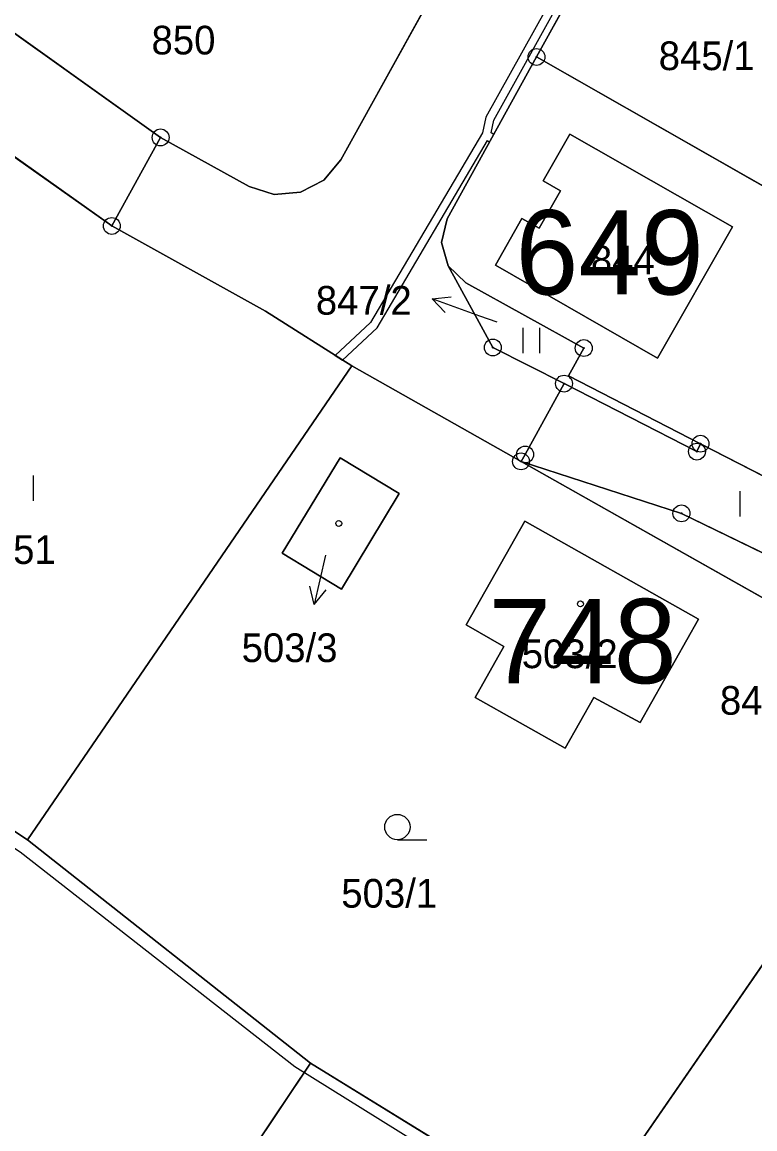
# Model space of a CAD drawing. Extents: x -689422 to -685210, y -987725 to -982160.
# Drawn here: x -687193.1 to -687149.7, y -985395.8 to -985330.1 of the extents above; entities that cross this region are included whole.
import ezdxf

# ---------------------------------------------------------------- set-up
doc = ezdxf.new("R2010")
doc.units = 0
for name, color, linetype in [('KN_Budovy', 7, 'Continuous'), ('KN_Budovy_cisla_domovni', 7, 'Continuous'), ('KN_Hranice_parcel', 7, 'Continuous'), ('KN_Hranice_parcel_vnitrni_kresba', 7, 'Continuous'), ('KN_Parcelni cisla', 7, 'Continuous'), ('KN_Parcelni cisla_sipky', 7, 'Continuous'), ('KN_Polygon parcely', 7, 'Continuous'), ('KN_POZEMKY_TTP', 7, 'Continuous'), ('KN_POZEMKY_ZAHRADA', 7, 'Continuous'), ('KN_POZEMKY_ZASTAVENA PLOCHA', 7, 'Continuous'), ('KN_Věcná břemena k části', 7, 'Continuous'), ('KN_Značky bodu BP', 7, 'Continuous'), ('KN_Značky budov', 7, 'Continuous'), ('KN_Značky kultur', 7, 'Continuous')]:
    doc.layers.add(name, color=color, linetype=linetype)

msp = doc.modelspace()

# ---------------------------------------------------------------- linework, layer by layer
at = {"layer": 'KN_Budovy'}
for points in [[(-687162.22, -985339.55), (-687161.19, -985340.14), (-687162.46, -985342.35), (-687163.49, -985341.77), (-687165.06, -985344.54), (-687155.44, -985350.05), (-687151.01, -985342.28), (-687160.64, -985336.77)], [(-687177.7, -985361.63), (-687174.19, -985363.75), (-687170.77, -985358.09), (-687174.26, -985355.97)], [(-687163.32, -985359.73), (-687166.8, -985365.87), (-687164.55, -985367.15), (-687166.25, -985370.18), (-687160.92, -985373.19), (-687159.22, -985370.17), (-687156.48, -985371.67), (-687153.01, -985365.53)]]:
    msp.add_lwpolyline(points, close=True, dxfattribs=at)
at = {"layer": 'KN_Hranice_parcel'}
for p, q in [((-687212.88, -985324.48), (-687187.8, -985342.22)), ((-687123.84, -985354.3), (-687162.62, -985332.2)), ((-687187.8, -985342.22), (-687184.91, -985336.97)), ((-687192.8, -985378.62), (-687173.58, -985350.52)), ((-687173.58, -985350.52), (-687163.54, -985356.18)), ((-687152.9, -985355.13), (-687134.45, -985364.6)), ((-687163.54, -985356.18), (-687138.42, -985370.36)), ((-687138.42, -985370.36), (-687160.03, -985401.7)), ((-687192.8, -985378.62), (-687199.76, -985374.01)), ((-687176.02, -985391.87), (-687192.8, -985378.62)), ((-687160.03, -985401.7), (-687176.02, -985391.87))]:
    msp.add_line(p, q, dxfattribs=at)
for points in [[(-687184.91, -985336.97), (-687179.66, -985339.88), (-687178.17, -985340.35), (-687176.62, -985340.22), (-687175.23, -985339.5), (-687174.22, -985338.3), (-687164.32, -985320.39), (-687161.7, -985315.32), (-687159.39, -985310.09)], [(-687156.47, -985320.88), (-687158.02, -985323.88), (-687162.62, -985332.2)], [(-687184.91, -985336.97), (-687196.23, -985328.91), (-687195.47, -985327.83)], [(-687162.62, -985332.2), (-687167.91, -985341.79), (-687168.26, -985343.2), (-687167.86, -985344.59)], [(-687155.44, -985350.05), (-687165.06, -985344.54), (-687163.49, -985341.77), (-687162.46, -985342.35), (-687161.19, -985340.14), (-687162.22, -985339.55), (-687160.64, -985336.77), (-687151.01, -985342.28), (-687155.44, -985350.05)], [(-687173.58, -985350.52), (-687178.7, -985347.27), (-687187.8, -985342.22)], [(-687160.99, -985351.57), (-687165.21, -985349.43), (-687167.86, -985344.59)], [(-687167.86, -985344.59), (-687166.82, -985345.59), (-687159.82, -985349.46), (-687160.73, -985351.11), (-687152.9, -985355.13)], [(-687160.99, -985351.57), (-687163.3, -985355.77), (-687163.54, -985356.18)], [(-687152.9, -985355.13), (-687153.11, -985355.6), (-687160.99, -985351.57)], [(-687174.19, -985363.75), (-687177.7, -985361.63), (-687174.26, -985355.97), (-687170.77, -985358.09), (-687174.19, -985363.75)], [(-687163.54, -985356.18), (-687154.03, -985359.26), (-687136.61, -985367.73)], [(-687163.32, -985359.73), (-687153.01, -985365.53), (-687156.48, -985371.67), (-687159.22, -985370.17), (-687160.92, -985373.19), (-687166.25, -985370.18), (-687164.55, -985367.15), (-687166.8, -985365.87), (-687163.32, -985359.73)], [(-687176.02, -985391.87), (-687180.64, -985398.76), (-687190, -985410.07)]]:
    msp.add_lwpolyline(points, dxfattribs=at)
at = {"layer": 'KN_Hranice_parcel_vnitrni_kresba'}
msp.add_lwpolyline([(-687272.14, -985319.29), (-687262.93, -985327.62), (-687246.08, -985340.19), (-687242.65, -985342.62), (-687233.08, -985349.48), (-687229.37, -985352.19), (-687212.51, -985365.05), (-687200.8, -985374.34), (-687193.23, -985379.34), (-687176.95, -985392.05), (-687160.67, -985402.2), (-687157.95, -985404.91), (-687156.53, -985405.63), (-687151.46, -985407.31)], dxfattribs=at)
at = {"layer": 'KN_Parcelni cisla_sipky'}
for p, q in [((-687168.8, -985346.544), (-687167.688, -985346.416)), ((-687165.98, -985347.57), (-687168.8, -985346.544)), ((-687168.8, -985346.544), (-687168.03, -985347.357)), ((-687164.96, -985347.93), (-687165.98, -985347.57)), ((-687175.13, -985361.74), (-687175.805, -985364.664)), ((-687175.805, -985364.664), (-687176.068, -985363.576)), ((-687175.805, -985364.664), (-687175.092, -985363.801))]:
    msp.add_line(p, q, dxfattribs=at)
at = {"layer": 'KN_Polygon parcely'}
for points in [[(-687267.69, -985287.07), (-687246.92, -985302.93), (-687245.9, -985303.71), (-687228.9, -985314.56), (-687212.88, -985324.48), (-687187.8, -985342.22), (-687184.91, -985336.97), (-687196.23, -985328.91), (-687195.47, -985327.83), (-687219.3, -985310.88), (-687241.84, -985294.86), (-687266.41, -985277.51), (-687270.95, -985284.42)], [(-687175.23, -985339.5), (-687174.22, -985338.3), (-687164.32, -985320.39), (-687161.7, -985315.32), (-687159.39, -985310.09), (-687160.79, -985310.16), (-687182.71, -985309.85), (-687195.47, -985327.83), (-687196.23, -985328.91), (-687184.91, -985336.97), (-687179.66, -985339.88), (-687178.17, -985340.35), (-687176.62, -985340.22)], [(-687158.02, -985323.88), (-687162.62, -985332.2), (-687123.84, -985354.3), (-687112.38, -985341.48), (-687156.47, -985320.88)], [(-687192.8, -985378.62), (-687173.58, -985350.52), (-687178.7, -985347.27), (-687187.8, -985342.22), (-687212.88, -985324.48), (-687229.02, -985351.4), (-687211.55, -985364.9), (-687199.76, -985374.01)], [(-687162.62, -985332.2), (-687167.91, -985341.79), (-687168.26, -985343.2), (-687167.86, -985344.59), (-687166.82, -985345.59), (-687159.82, -985349.46), (-687160.73, -985351.11), (-687152.9, -985355.13), (-687134.45, -985364.6), (-687133.46, -985365.06), (-687123.84, -985354.3)], [(-687155.44, -985350.05), (-687165.06, -985344.54), (-687163.49, -985341.77), (-687162.46, -985342.35), (-687161.19, -985340.14), (-687162.22, -985339.55), (-687160.64, -985336.77), (-687151.01, -985342.28)], [(-687155.44, -985350.05), (-687151.01, -985342.28), (-687160.64, -985336.77), (-687162.22, -985339.55), (-687161.19, -985340.14), (-687162.46, -985342.35), (-687163.49, -985341.77), (-687165.06, -985344.54)], [(-687152.9, -985355.13), (-687160.73, -985351.11), (-687159.82, -985349.46), (-687166.82, -985345.59), (-687167.86, -985344.59), (-687165.21, -985349.43), (-687160.99, -985351.57), (-687153.11, -985355.6)], [(-687163.54, -985356.18), (-687173.58, -985350.52), (-687192.8, -985378.62), (-687176.02, -985391.87), (-687160.03, -985401.7), (-687138.42, -985370.36)], [(-687160.99, -985351.57), (-687163.3, -985355.77), (-687163.54, -985356.18), (-687154.03, -985359.26), (-687136.61, -985367.73), (-687134.45, -985364.6), (-687152.9, -985355.13), (-687153.11, -985355.6)], [(-687174.19, -985363.75), (-687170.77, -985358.09), (-687174.26, -985355.97), (-687177.7, -985361.63)], [(-687174.19, -985363.75), (-687177.7, -985361.63), (-687174.26, -985355.97), (-687170.77, -985358.09)], [(-687163.54, -985356.18), (-687138.42, -985370.36), (-687137.29, -985368.72), (-687136.61, -985367.73), (-687154.03, -985359.26)], [(-687163.32, -985359.73), (-687153.01, -985365.53), (-687156.48, -985371.67), (-687159.22, -985370.17), (-687160.92, -985373.19), (-687166.25, -985370.18), (-687164.55, -985367.15), (-687166.8, -985365.87)], [(-687163.32, -985359.73), (-687166.8, -985365.87), (-687164.55, -985367.15), (-687166.25, -985370.18), (-687160.92, -985373.19), (-687159.22, -985370.17), (-687156.48, -985371.67), (-687153.01, -985365.53)], [(-687160.03, -985401.7), (-687156.84, -985404.53), (-687156.2, -985404.89), (-687152.75, -985405.91), (-687151.87, -985406.16), (-687150.53, -985403.57), (-687138.98, -985406.55), (-687134.32, -985395.25), (-687121.37, -985376.1), (-687129.88, -985368.57), (-687132.51, -985372.2), (-687137.29, -985368.72), (-687138.42, -985370.36)], [(-687192.8, -985378.62), (-687199.76, -985374.01), (-687215.97, -985391.44), (-687217.67, -985393.27), (-687208.15, -985403.02), (-687206.68, -985401.64), (-687194.4, -985415.38), (-687190, -985410.07), (-687180.64, -985398.76), (-687176.02, -985391.87)], [(-687176.02, -985391.87), (-687180.64, -985398.76), (-687190, -985410.07), (-687183.22, -985420.25), (-687179.38, -985427.28), (-687183.51, -985429.35), (-687175.46, -985427.56), (-687161.49, -985426.55), (-687160.25, -985416.05), (-687156.84, -985404.53), (-687160.03, -985401.7)]]:
    msp.add_lwpolyline(points, close=True, dxfattribs=at)
msp.add_lwpolyline([(-687164.32, -985320.39), (-687174.22, -985338.3), (-687175.23, -985339.5), (-687176.62, -985340.22), (-687178.17, -985340.35), (-687179.66, -985339.88), (-687184.91, -985336.97), (-687187.8, -985342.22), (-687178.7, -985347.27), (-687173.58, -985350.52), (-687163.54, -985356.18), (-687163.3, -985355.77), (-687160.99, -985351.57), (-687165.21, -985349.43), (-687167.86, -985344.59), (-687168.26, -985343.2), (-687167.91, -985341.79), (-687162.62, -985332.2), (-687158.02, -985323.88)], dxfattribs=at)
at = {"layer": 'KN_POZEMKY_TTP'}
for p, q in [((-687164.32, -985320.39), (-687174.22, -985338.3)), ((-687174.22, -985338.3), (-687164.32, -985320.39)), ((-687162.62, -985332.2), (-687158.02, -985323.88)), ((-687158.02, -985323.88), (-687162.62, -985332.2)), ((-687212.88, -985324.48), (-687187.8, -985342.22)), ((-687187.8, -985342.22), (-687212.88, -985324.48)), ((-687196.23, -985328.91), (-687184.91, -985336.97)), ((-687184.91, -985336.97), (-687196.23, -985328.91)), ((-687167.91, -985341.79), (-687162.62, -985332.2)), ((-687162.62, -985332.2), (-687167.91, -985341.79)), ((-687162.62, -985332.2), (-687123.84, -985354.3)), ((-687123.84, -985354.3), (-687162.62, -985332.2)), ((-687184.91, -985336.97), (-687187.8, -985342.22)), ((-687187.8, -985342.22), (-687184.91, -985336.97)), ((-687179.66, -985339.88), (-687184.91, -985336.97)), ((-687184.91, -985336.97), (-687179.66, -985339.88)), ((-687160.64, -985336.77), (-687162.22, -985339.55)), ((-687151.01, -985342.28), (-687160.64, -985336.77)), ((-687174.22, -985338.3), (-687175.23, -985339.5)), ((-687175.23, -985339.5), (-687174.22, -985338.3)), ((-687175.23, -985339.5), (-687176.62, -985340.22)), ((-687176.62, -985340.22), (-687175.23, -985339.5)), ((-687162.22, -985339.55), (-687161.19, -985340.14)), ((-687178.17, -985340.35), (-687179.66, -985339.88)), ((-687179.66, -985339.88), (-687178.17, -985340.35)), ((-687176.62, -985340.22), (-687178.17, -985340.35)), ((-687178.17, -985340.35), (-687176.62, -985340.22)), ((-687161.19, -985340.14), (-687162.46, -985342.35)), ((-687187.8, -985342.22), (-687178.7, -985347.27)), ((-687178.7, -985347.27), (-687187.8, -985342.22)), ((-687168.26, -985343.2), (-687167.91, -985341.79)), ((-687167.91, -985341.79), (-687168.26, -985343.2)), ((-687163.49, -985341.77), (-687165.06, -985344.54)), ((-687162.46, -985342.35), (-687163.49, -985341.77)), ((-687155.44, -985350.05), (-687151.01, -985342.28)), ((-687167.86, -985344.59), (-687168.26, -985343.2)), ((-687168.26, -985343.2), (-687167.86, -985344.59)), ((-687166.82, -985345.59), (-687167.86, -985344.59)), ((-687167.86, -985344.59), (-687165.21, -985349.43)), ((-687165.21, -985349.43), (-687167.86, -985344.59)), ((-687167.86, -985344.59), (-687166.82, -985345.59)), ((-687165.06, -985344.54), (-687155.44, -985350.05)), ((-687159.82, -985349.46), (-687166.82, -985345.59)), ((-687166.82, -985345.59), (-687159.82, -985349.46)), ((-687178.7, -985347.27), (-687173.58, -985350.52)), ((-687173.58, -985350.52), (-687178.7, -985347.27)), ((-687165.21, -985349.43), (-687160.99, -985351.57)), ((-687160.99, -985351.57), (-687165.21, -985349.43)), ((-687160.73, -985351.11), (-687159.82, -985349.46)), ((-687159.82, -985349.46), (-687160.73, -985351.11)), ((-687173.58, -985350.52), (-687192.8, -985378.62)), ((-687163.54, -985356.18), (-687173.58, -985350.52)), ((-687152.9, -985355.13), (-687160.73, -985351.11)), ((-687160.73, -985351.11), (-687152.9, -985355.13)), ((-687160.99, -985351.57), (-687163.3, -985355.77)), ((-687163.3, -985355.77), (-687160.99, -985351.57)), ((-687153.11, -985355.6), (-687160.99, -985351.57)), ((-687160.99, -985351.57), (-687153.11, -985355.6)), ((-687152.9, -985355.13), (-687153.11, -985355.6)), ((-687153.11, -985355.6), (-687152.9, -985355.13)), ((-687134.45, -985364.6), (-687152.9, -985355.13)), ((-687152.9, -985355.13), (-687134.45, -985364.6)), ((-687163.3, -985355.77), (-687163.54, -985356.18)), ((-687163.54, -985356.18), (-687163.3, -985355.77)), ((-687138.42, -985370.36), (-687163.54, -985356.18)), ((-687163.54, -985356.18), (-687154.03, -985359.26)), ((-687154.03, -985359.26), (-687163.54, -985356.18)), ((-687154.03, -985359.26), (-687136.61, -985367.73)), ((-687136.61, -985367.73), (-687154.03, -985359.26)), ((-687192.8, -985378.62), (-687199.76, -985374.01))]:
    msp.add_line(p, q, dxfattribs=at)
at = {"layer": 'KN_POZEMKY_ZAHRADA'}
for p, q in [((-687192.8, -985378.62), (-687173.58, -985350.52)), ((-687173.58, -985350.52), (-687163.54, -985356.18)), ((-687174.26, -985355.97), (-687177.7, -985361.63)), ((-687170.77, -985358.09), (-687174.26, -985355.97)), ((-687163.54, -985356.18), (-687138.42, -985370.36)), ((-687174.19, -985363.75), (-687170.77, -985358.09)), ((-687163.32, -985359.73), (-687166.8, -985365.87)), ((-687153.01, -985365.53), (-687163.32, -985359.73)), ((-687177.7, -985361.63), (-687174.19, -985363.75)), ((-687166.8, -985365.87), (-687164.55, -985367.15)), ((-687156.48, -985371.67), (-687153.01, -985365.53)), ((-687164.55, -985367.15), (-687166.25, -985370.18)), ((-687166.25, -985370.18), (-687160.92, -985373.19)), ((-687160.92, -985373.19), (-687159.22, -985370.17)), ((-687160.03, -985401.7), (-687138.42, -985370.36)), ((-687138.42, -985370.36), (-687160.03, -985401.7)), ((-687159.22, -985370.17), (-687156.48, -985371.67)), ((-687199.76, -985374.01), (-687192.8, -985378.62)), ((-687192.8, -985378.62), (-687176.02, -985391.87)), ((-687176.02, -985391.87), (-687192.8, -985378.62)), ((-687176.02, -985391.87), (-687180.64, -985398.76)), ((-687180.64, -985398.76), (-687176.02, -985391.87)), ((-687160.03, -985401.7), (-687176.02, -985391.87)), ((-687176.02, -985391.87), (-687160.03, -985401.7))]:
    msp.add_line(p, q, dxfattribs=at)
at = {"layer": 'KN_POZEMKY_ZASTAVENA PLOCHA'}
for p, q in [((-687162.22, -985339.55), (-687160.64, -985336.77)), ((-687160.64, -985336.77), (-687151.01, -985342.28)), ((-687161.19, -985340.14), (-687162.22, -985339.55)), ((-687162.46, -985342.35), (-687161.19, -985340.14)), ((-687165.06, -985344.54), (-687163.49, -985341.77)), ((-687163.49, -985341.77), (-687162.46, -985342.35)), ((-687151.01, -985342.28), (-687155.44, -985350.05)), ((-687155.44, -985350.05), (-687165.06, -985344.54)), ((-687177.7, -985361.63), (-687174.26, -985355.97)), ((-687174.26, -985355.97), (-687170.77, -985358.09)), ((-687170.77, -985358.09), (-687174.19, -985363.75)), ((-687166.8, -985365.87), (-687163.32, -985359.73)), ((-687163.32, -985359.73), (-687153.01, -985365.53)), ((-687174.19, -985363.75), (-687177.7, -985361.63)), ((-687164.55, -985367.15), (-687166.8, -985365.87)), ((-687153.01, -985365.53), (-687156.48, -985371.67)), ((-687166.25, -985370.18), (-687164.55, -985367.15)), ((-687160.92, -985373.19), (-687166.25, -985370.18)), ((-687159.22, -985370.17), (-687160.92, -985373.19)), ((-687156.48, -985371.67), (-687159.22, -985370.17))]:
    msp.add_line(p, q, dxfattribs=at)
at = {"layer": 'KN_Věcná břemena k části'}
msp.add_lwpolyline([(-687157.75, -985321.6), (-687165.63, -985335.76), (-687165.83, -985336.7), (-687172.46, -985347.94), (-687174.56, -985349.9), (-687174.12, -985350.17), (-687172.06, -985348.26), (-687165.52, -985337.16), (-687165.4, -985337.25), (-687165.16, -985336.8), (-687165.31, -985336.69), (-687165.15, -985335.94), (-687157.4, -985321.98)], dxfattribs=at)
at = {"layer": 'KN_Značky bodu BP'}
for centre, radius in [((-687162.62, -985332.2), 0.5), ((-687162.62, -985332.2), 0.0303), ((-687184.91, -985336.97), 0.5), ((-687184.91, -985336.97), 0.0303), ((-687187.8, -985342.22), 0.5), ((-687187.8, -985342.22), 0.0303), ((-687165.21, -985349.43), 0.5), ((-687165.21, -985349.43), 0.0303), ((-687159.82, -985349.46), 0.5), ((-687159.82, -985349.46), 0.0303), ((-687160.99, -985351.57), 0.5), ((-687160.99, -985351.57), 0.0303), ((-687152.9, -985355.13), 0.5), ((-687163.3, -985355.77), 0.5), ((-687153.11, -985355.6), 0.5), ((-687152.9, -985355.13), 0.0303), ((-687163.54, -985356.18), 0.5), ((-687163.3, -985355.77), 0.0303), ((-687153.11, -985355.6), 0.0303), ((-687163.54, -985356.18), 0.0303), ((-687154.03, -985359.26), 0.5), ((-687154.03, -985359.26), 0.0303)]:
    msp.add_circle(centre, radius, dxfattribs=at)
at = {"layer": 'KN_Značky budov'}
for centre in [(-687157.797, -985341.749), (-687174.347, -985359.859), (-687160.017, -985364.629)]:
    msp.add_circle(centre, 0.175, dxfattribs=at)
at = {"layer": 'KN_Značky kultur'}
for p, q in [((-687163.421, -985349.76), (-687163.421, -985348.26)), ((-687162.42, -985349.76), (-687162.42, -985348.26)), ((-687192.44, -985358.51), (-687192.44, -985357.01)), ((-687150.551, -985359.45), (-687150.551, -985357.95)), ((-687170.873, -985378.61), (-687169.123, -985378.61))]:
    msp.add_line(p, q, dxfattribs=at)
msp.add_circle((-687170.873, -985377.86), 0.75, dxfattribs=at)

# ---------------------------------------------------------------- texts
at = {"layer": 'KN_Budovy_cisla_domovni'}
for s, p in [('649', (-687163.862, -985346.284)), ('748', (-687165.474, -985369.334))]:
    msp.add_text(s, height=5, dxfattribs=at).set_placement(p)
at = {"layer": 'KN_Parcelni cisla'}
for s, p in [('850', (-687185.45, -985332.05)), ('845/1', (-687155.378, -985332.98)), ('844', (-687159.4, -985345.09)), ('847/2', (-687175.708, -985347.48)), ('851', (-687194.92, -985362.26)), ('503/3', (-687180.108, -985368.078)), ('503/2', (-687163.498, -985368.44)), ('846/2', (-687151.748, -985371.2)), ('503/1', (-687174.198, -985382.64))]:
    msp.add_text(s, height=1.7, dxfattribs=at).set_placement(p)

doc.saveas('drawing.dxf')
